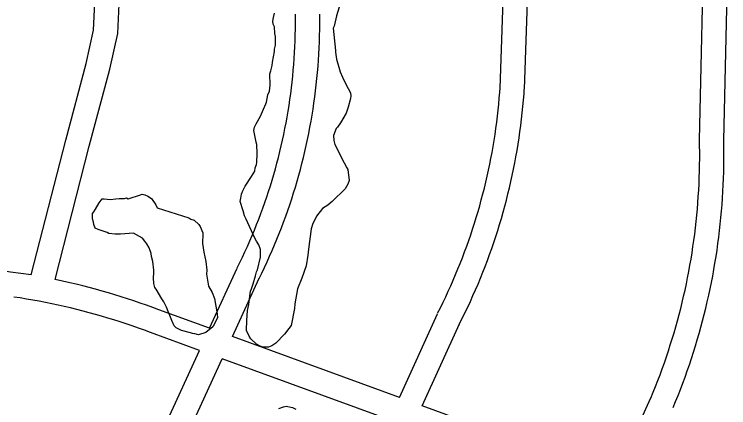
# Model space of a CAD drawing. Extents: x 3677843 to 3715951, y 511991 to 537744.
# Drawn here: x 3699120 to 3700003, y 523129 to 523615 of the extents above; entities that cross this region are included whole.
import ezdxf

# ---------------------------------------------------------------- set-up
doc = ezdxf.new("R2010")
doc.units = 0
doc.layers.add('V-ROAD-CNTR', color=7, linetype='Continuous')
doc.layers.add('V-SITE-VEGE', color=7, linetype='Continuous')

msp = doc.modelspace()

# ---------------------------------------------------------------- linework, layer by layer
at = {"layer": 'V-ROAD-CNTR'}
for points in [[(3699141.38, 523292.84), (3699184.02, 523459.31), (3699209.26, 523553.96), (3699218.29, 523595.01), (3699220.48, 523638.13), (3699242.59, 524179.55)], [(3699170.9, 523287.17), (3699213.04, 523451.72), (3699238.42, 523546.87), (3699248.12, 523591), (3699250.45, 523636.76), (3699272.56, 524178.33)], [(3699720.46, 523523.35), (3699738.85, 524053.66)], [(3699750.44, 523522.31), (3699768.37, 524039.5)], [(3699966.81, 523459.46), (3699972.9, 523732.24)], [(3699996.8, 523458.79), (3700002.9, 523731.57)], [(3699395.83, 523301.81), (3699399.1, 523308.4), (3699402.25, 523314.97), (3699405.34, 523321.56), (3699408.36, 523328.19), (3699411.3, 523334.85), (3699414.17, 523341.54), (3699416.98, 523348.26), (3699419.7, 523355.01), (3699422.36, 523361.79), (3699424.94, 523368.6), (3699427.45, 523375.43), (3699429.89, 523382.3), (3699432.25, 523389.18), (3699434.54, 523396.1), (3699436.75, 523403.03), (3699438.89, 523409.99), (3699440.95, 523416.98), (3699442.94, 523423.98), (3699444.85, 523431.01), (3699446.69, 523438.05), (3699448.45, 523445.12), (3699450.14, 523452.2), (3699451.75, 523459.3), (3699453.28, 523466.42), (3699454.74, 523473.56), (3699456.12, 523480.71), (3699457.42, 523487.87), (3699458.64, 523495.05), (3699459.79, 523502.24), (3699460.86, 523509.44), (3699461.86, 523516.65), (3699462.77, 523523.88), (3699463.61, 523531.11), (3699464.37, 523538.35), (3699465.05, 523545.6), (3699465.66, 523552.86), (3699466.18, 523560.12), (3699466.63, 523567.39), (3699467, 523574.66), (3699467.3, 523581.94), (3699467.51, 523589.21), (3699467.64, 523596.49), (3699467.7, 523603.77), (3699467.68, 523611.08), (3699467.64, 523614.71)], [(3699422.72, 523288.5), (3699426.06, 523295.25), (3699429.36, 523302.1), (3699432.58, 523308.99), (3699435.73, 523315.91), (3699438.8, 523322.86), (3699441.8, 523329.85), (3699444.73, 523336.87), (3699447.58, 523343.92), (3699450.35, 523351), (3699453.05, 523358.11), (3699455.67, 523365.25), (3699458.21, 523372.41), (3699460.68, 523379.61), (3699463.07, 523386.83), (3699465.38, 523394.07), (3699467.61, 523401.34), (3699469.77, 523408.63), (3699471.84, 523415.94), (3699473.84, 523423.28), (3699475.76, 523430.64), (3699477.6, 523438.02), (3699479.36, 523445.41), (3699481.04, 523452.83), (3699482.64, 523460.26), (3699484.16, 523467.72), (3699485.6, 523475.18), (3699486.96, 523482.66), (3699488.24, 523490.16), (3699489.44, 523497.66), (3699490.56, 523505.19), (3699491.6, 523512.72), (3699492.55, 523520.26), (3699493.43, 523527.82), (3699494.22, 523535.38), (3699494.94, 523542.95), (3699495.57, 523550.53), (3699496.12, 523558.11), (3699496.59, 523565.7), (3699496.97, 523573.3), (3699497.28, 523580.89), (3699497.5, 523588.49), (3699497.64, 523596.1), (3699497.7, 523603.7), (3699497.68, 523611.28), (3699497.64, 523615.04)], [(3699643.33, 523245.55), (3699646.75, 523252.33), (3699650.06, 523259.07), (3699653.3, 523265.85), (3699656.48, 523272.67), (3699659.57, 523279.51), (3699662.6, 523286.39), (3699665.56, 523293.3), (3699668.44, 523300.24), (3699671.25, 523307.2), (3699673.99, 523314.2), (3699676.66, 523321.23), (3699679.25, 523328.28), (3699681.77, 523335.36), (3699684.21, 523342.47), (3699686.58, 523349.6), (3699688.88, 523356.75), (3699691.1, 523363.93), (3699693.24, 523371.13), (3699695.31, 523378.36), (3699697.31, 523385.6), (3699699.23, 523392.87), (3699701.07, 523400.15), (3699702.84, 523407.46), (3699704.53, 523414.78), (3699706.15, 523422.12), (3699707.68, 523429.47), (3699709.15, 523436.84), (3699710.53, 523444.23), (3699711.84, 523451.63), (3699713.07, 523459.04), (3699714.22, 523466.47), (3699715.3, 523473.9), (3699716.29, 523481.35), (3699717.21, 523488.81), (3699718.06, 523496.28), (3699718.82, 523503.75), (3699719.51, 523511.23), (3699720.11, 523518.74), (3699720.49, 523523.91)], [(3699670.12, 523232.04), (3699673.61, 523238.96), (3699677.06, 523245.99), (3699680.44, 523253.05), (3699683.74, 523260.15), (3699686.97, 523267.28), (3699690.12, 523274.44), (3699693.2, 523281.64), (3699696.2, 523288.87), (3699699.13, 523296.13), (3699701.99, 523303.42), (3699704.76, 523310.73), (3699707.46, 523318.08), (3699710.09, 523325.46), (3699712.63, 523332.86), (3699715.1, 523340.28), (3699717.49, 523347.74), (3699719.8, 523355.22), (3699722.04, 523362.72), (3699724.2, 523370.24), (3699726.27, 523377.79), (3699728.27, 523385.36), (3699730.19, 523392.94), (3699732.04, 523400.55), (3699733.8, 523408.18), (3699735.48, 523415.82), (3699737.08, 523423.48), (3699738.6, 523431.16), (3699740.05, 523438.85), (3699741.41, 523446.56), (3699742.69, 523454.28), (3699743.89, 523462.02), (3699745.01, 523469.77), (3699746.05, 523477.53), (3699747.01, 523485.29), (3699747.88, 523493.07), (3699748.68, 523500.86), (3699749.39, 523508.65), (3699750.03, 523516.44), (3699750.41, 523521.74)], [(3699906.55, 523140.63), (3699909.56, 523147.9), (3699912.47, 523155.13), (3699915.31, 523162.39), (3699918.07, 523169.67), (3699920.76, 523176.98), (3699923.38, 523184.32), (3699925.92, 523191.69), (3699928.39, 523199.08), (3699930.78, 523206.49), (3699933.11, 523213.93), (3699935.35, 523221.39), (3699937.52, 523228.88), (3699939.61, 523236.38), (3699941.63, 523243.91), (3699943.57, 523251.46), (3699945.44, 523259.02), (3699947.23, 523266.6), (3699948.94, 523274.2), (3699950.58, 523281.82), (3699952.14, 523289.46), (3699953.62, 523297.11), (3699955.03, 523304.77), (3699956.36, 523312.45), (3699957.61, 523320.14), (3699958.78, 523327.84), (3699959.87, 523335.56), (3699960.89, 523343.28), (3699961.83, 523351.02), (3699962.7, 523358.76), (3699963.48, 523366.51), (3699964.19, 523374.27), (3699964.81, 523382.04), (3699965.36, 523389.81), (3699965.84, 523397.59), (3699966.23, 523405.37), (3699966.54, 523413.16), (3699966.78, 523420.95), (3699966.94, 523428.74), (3699967.02, 523436.53), (3699967.02, 523444.32), (3699966.94, 523452.12), (3699966.81, 523458.84)], [(3699934.26, 523129.15), (3699937.33, 523136.56), (3699940.35, 523144.06), (3699943.3, 523151.6), (3699946.17, 523159.17), (3699948.97, 523166.77), (3699951.69, 523174.39), (3699954.33, 523182.04), (3699956.89, 523189.72), (3699959.38, 523197.42), (3699961.79, 523205.15), (3699964.12, 523212.9), (3699966.37, 523220.67), (3699968.55, 523228.47), (3699970.65, 523236.29), (3699972.66, 523244.12), (3699974.6, 523251.98), (3699976.46, 523259.86), (3699978.24, 523267.76), (3699979.94, 523275.67), (3699981.56, 523283.6), (3699983.1, 523291.55), (3699984.56, 523299.51), (3699985.94, 523307.48), (3699987.24, 523315.47), (3699988.46, 523323.47), (3699989.6, 523331.49), (3699990.65, 523339.51), (3699991.63, 523347.55), (3699992.53, 523355.59), (3699993.34, 523363.64), (3699994.08, 523371.7), (3699994.73, 523379.77), (3699995.3, 523387.85), (3699995.79, 523395.93), (3699996.2, 523404.01), (3699996.52, 523412.1), (3699996.77, 523420.19), (3699996.93, 523428.28), (3699997.02, 523436.37), (3699997.02, 523444.47), (3699996.94, 523452.55), (3699996.8, 523459.42)], [(3699141.38, 523292.84), (3699115.9, 523296.44), (3699107.73, 523297.51), (3699099.55, 523298.51), (3699091.36, 523299.42), (3699083.16, 523300.25), (3699074.95, 523301), (3699066.74, 523301.67), (3699058.52, 523302.26), (3699050.29, 523302.76), (3699042.06, 523303.19), (3699033.83, 523303.53), (3699025.59, 523303.79), (3699017.35, 523303.97), (3699009.12, 523304.07), (3699002.65, 523304.09)], [(3699361.56, 523227), (3699395.64, 523301.4)], [(3699389.83, 523216.68), (3699422.91, 523288.91)], [(3699299.13, 523249.81), (3699291.48, 523252.67), (3699283.73, 523255.48), (3699275.95, 523258.21), (3699268.15, 523260.87), (3699260.33, 523263.45), (3699252.48, 523265.96), (3699244.6, 523268.38), (3699236.7, 523270.73), (3699228.78, 523273), (3699220.83, 523275.19), (3699212.87, 523277.3), (3699204.88, 523279.33), (3699196.87, 523281.29), (3699188.85, 523283.16), (3699170.9, 523287.17)], [(3699288.61, 523221.71), (3699281.1, 523224.52), (3699273.64, 523227.23), (3699266.14, 523229.86), (3699258.62, 523232.43), (3699251.08, 523234.91), (3699243.51, 523237.33), (3699235.91, 523239.66), (3699228.3, 523241.93), (3699220.66, 523244.11), (3699213, 523246.23), (3699205.32, 523248.26), (3699197.62, 523250.22), (3699189.9, 523252.11), (3699182.17, 523253.91), (3699174.41, 523255.64), (3699166.64, 523257.3), (3699158.86, 523258.88), (3699151.06, 523260.38), (3699143.24, 523261.8), (3699135.41, 523263.14), (3699127.57, 523264.41), (3699119.71, 523265.6)], [(3699361.56, 523227), (3699299.02, 523249.85)], [(3699596.1, 523141.35), (3699643.06, 523244.99)], [(3699624.36, 523131.03), (3699670.39, 523232.61)], [(3699349.03, 523199.64), (3699288.72, 523221.67)], [(3699596.1, 523141.35), (3699389.83, 523216.68)], [(3699135.93, 522711.77), (3699193.24, 522859.53), (3699349.03, 523199.64)], [(3699163.9, 522700.92), (3699220.88, 522847.84), (3699377.3, 523189.32)], [(3699583.69, 523113.94), (3699377.3, 523189.32)], [(3699862.56, 523044.04), (3699906.75, 523141.11)], [(3699862.56, 523044.04), (3699624.36, 523131.03)]]:
    msp.add_lwpolyline(points, dxfattribs=at)
at = {"layer": 'V-SITE-VEGE'}
for points in [[(3699521.81, 523623.67), (3699518.6, 523612.74), (3699515.42, 523600.18), (3699514.34, 523597.44), (3699517.25, 523570.19), (3699517.26, 523568.01), (3699518.41, 523559.29), (3699522.88, 523543.5), (3699525.65, 523536.98), (3699530.07, 523528.28), (3699535.6, 523517.95), (3699536.16, 523514.14), (3699535.64, 523510.86), (3699532.98, 523499.93), (3699530.3, 523492.82), (3699523.29, 523480.78), (3699519.51, 523475.3), (3699517.88, 523473.65), (3699514.67, 523464.91), (3699515.25, 523458.91), (3699516.38, 523454.01), (3699527.98, 523431.17), (3699531.29, 523425.2), (3699532.4, 523423.02), (3699534.12, 523409.4), (3699532.52, 523405.02), (3699529.28, 523399), (3699513.02, 523383.62), (3699507.6, 523379.23), (3699501.08, 523374.82), (3699493.51, 523365.5), (3699490.82, 523359.48), (3699489.2, 523356.2), (3699487.07, 523349.64), (3699483.96, 523324.53), (3699482.91, 523317.43), (3699480.82, 523304.32), (3699475.46, 523289.02), (3699470.1, 523275.89), (3699466.95, 523257.33), (3699466.44, 523251.32), (3699462.21, 523230.57), (3699459.51, 523226.73), (3699454.1, 523219.61), (3699443.27, 523208.62), (3699438.38, 523205.32), (3699434.57, 523203.66), (3699427.48, 523203.61), (3699422.02, 523205.76), (3699419.83, 523206.84), (3699412.69, 523213.88), (3699410.48, 523217.14), (3699407.17, 523224.21), (3699407.13, 523229.66), (3699407.66, 523231.85), (3699407.63, 523236.75), (3699408.64, 523248.76), (3699410.23, 523256.41), (3699411.25, 523266.78), (3699412.3, 523272.79), (3699413.37, 523275.52), (3699415.51, 523282.08), (3699418.18, 523291.91), (3699419.78, 523296.83), (3699420.86, 523299.02), (3699424.57, 523314.86), (3699424.51, 523324.13), (3699422.29, 523330.12), (3699419.53, 523334.46), (3699417.32, 523338.27), (3699406.81, 523361.65), (3699404.6, 523366), (3699402.92, 523371.99), (3699399.57, 523383.42), (3699400.09, 523387.79), (3699401.15, 523392.71), (3699402.22, 523395.99), (3699405.45, 523402.55), (3699413.55, 523414.61), (3699417.32, 523421.17), (3699417.84, 523425), (3699419.45, 523429.37), (3699419.98, 523431.56), (3699420.45, 523443.01), (3699419.84, 523453.92), (3699419.27, 523456.64), (3699416.45, 523471.35)], [(3699416.45, 523471.35), (3699416.97, 523475.17), (3699419.12, 523479.55), (3699424.52, 523488.86), (3699428.28, 523497.61), (3699430.96, 523504.17), (3699432.04, 523506.36), (3699433.62, 523515.1), (3699435.76, 523520.02), (3699436.26, 523527.11), (3699436.17, 523541.29), (3699437.24, 523545.12), (3699438.83, 523551.68), (3699439.35, 523555.5), (3699441.99, 523568.6), (3699441.97, 523571.88), (3699443.02, 523576.79), (3699442.96, 523587.16), (3699442.39, 523590.97), (3699441.79, 523599.15), (3699440.13, 523602.41), (3699439.56, 523606.22), (3699440.62, 523610.59), (3699441.68, 523616.06)], [(3699447.07, 523127.93), (3699453.06, 523130.15), (3699456.33, 523130.71), (3699463.97, 523129.13), (3699468.35, 523126.98)]]:
    msp.add_lwpolyline(points, dxfattribs=at)
msp.add_lwpolyline([(3699297.08, 523375.66), (3699335.89, 523363.37), (3699338.63, 523361.75), (3699342.45, 523360.68), (3699348.49, 523355.27), (3699350.14, 523352.55), (3699353.46, 523344.94), (3699353.49, 523341.12), (3699352.99, 523334.57), (3699353, 523331.85), (3699354.71, 523320.95), (3699356.97, 523309.51), (3699358.13, 523298.61), (3699357.62, 523293.7), (3699360.44, 523278.99), (3699364.86, 523271.38), (3699367.63, 523263.76), (3699371.03, 523244.69), (3699371.61, 523239.79), (3699365.68, 523228.84), (3699357, 523221.69), (3699347.75, 523218.91), (3699343.38, 523219.97), (3699340.65, 523220.49), (3699337.91, 523221.57), (3699326.99, 523224.23), (3699320.42, 523227.45), (3699317.68, 523230.16), (3699314.9, 523236.69), (3699312.68, 523242.68), (3699310.47, 523247.57), (3699308.25, 523253.01), (3699304.94, 523259.53), (3699302.73, 523263.34), (3699295.56, 523275.29), (3699293.91, 523277.46), (3699292.79, 523282.36), (3699292.19, 523289.45), (3699292.7, 523295.45), (3699292.68, 523298.72), (3699291.52, 523309.62), (3699289.84, 523315.61), (3699289.27, 523319.43), (3699287.04, 523326.5), (3699284.28, 523331.4), (3699281.53, 523334.65), (3699278.78, 523338.45), (3699267.83, 523344.38), (3699251.48, 523343.18), (3699244.94, 523343.13), (3699237.29, 523344.17), (3699235.1, 523345.25), (3699224.17, 523349), (3699220.34, 523350.61), (3699218.68, 523354.96), (3699218.11, 523358.23), (3699216.99, 523362.04), (3699216.95, 523368.59), (3699218.57, 523370.78), (3699220.73, 523374.07), (3699225.04, 523381.73), (3699228.83, 523386.66), (3699231.56, 523386.68), (3699238.65, 523386.18), (3699245.73, 523386.77), (3699250.1, 523387.35), (3699256.64, 523387.39), (3699258.82, 523387.95), (3699261.01, 523386.88), (3699276.25, 523391.88), (3699278.43, 523392.44), (3699281.7, 523391.92), (3699285.53, 523390.31), (3699289.92, 523387.07), (3699295.42, 523379.47)], close=True, dxfattribs=at)

doc.saveas('drawing.dxf')
